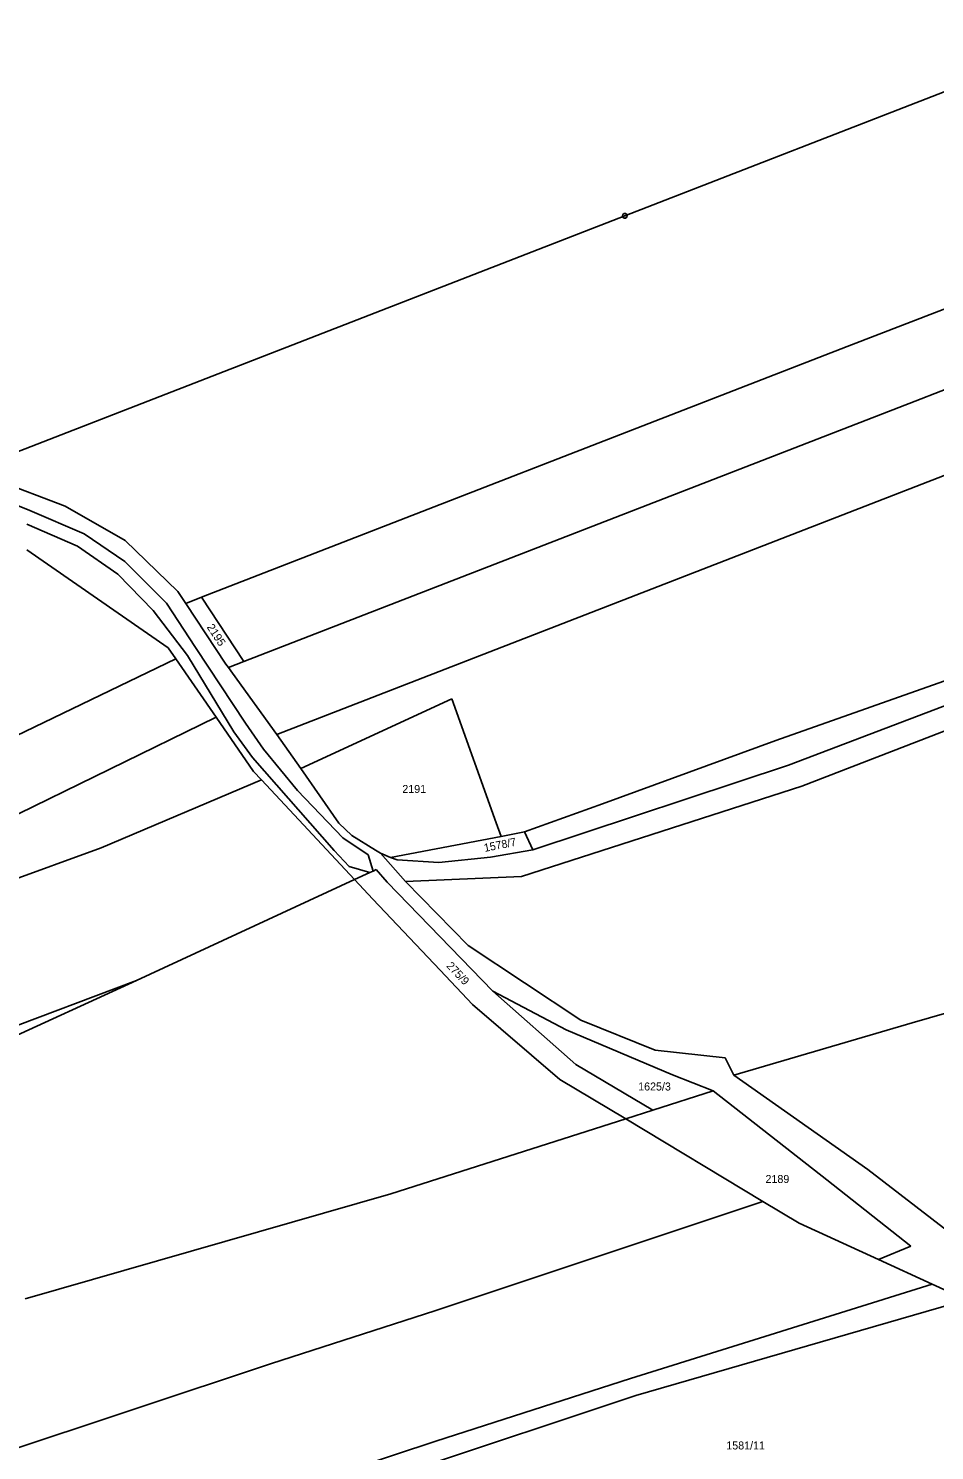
# Model space of a CAD drawing. Extents: x -609861 to -605046, y -1120287 to -1116307.
# Drawn here: x -606468.3 to -606275.7, y -1119399 to -1119096.9 of the extents above; entities that cross this region are included whole.
import ezdxf

# ---------------------------------------------------------------- set-up
doc = ezdxf.new("R2010")
doc.units = 0
for name, color, linetype in [('Vrstva 1', 7, 'Continuous'), ('Vrstva 2', 7, 'Continuous'), ('Vrstva 4', 7, 'Continuous'), ('Vrstva 8', 7, 'Continuous')]:
    doc.layers.add(name, color=color, linetype=linetype)

msp = doc.modelspace()

# ---------------------------------------------------------------- linework, layer by layer
at = {"layer": 'Vrstva 1'}
for p, q in [((-606341.5, -1119136.68), (-606202.37, -1119082.69)), ((-606153.64, -1119109.9), (-606294.24, -1119164.46)), ((-606133.83, -1119119.38), (-606279.8, -1119176.02)), ((-606480.62, -1119190.66), (-606341.5, -1119136.68)), ((-606294.24, -1119164.46), (-606431.49, -1119217.72)), ((-606279.8, -1119176.02), (-606422.48, -1119231.39)), ((-606415.44, -1119246.89), (-606264.06, -1119188.14)), ((-606480.41, -1119190.74), (-606460.49, -1119198.38)), ((-606460.49, -1119198.38), (-606447.68, -1119205.62)), ((-606438.54, -1119228.44), (-606468.58, -1119207.64)), ((-606447.68, -1119205.62), (-606436.52, -1119216.46)), ((-606179.24, -1119204.94), (-606306.71, -1119253.39)), ((-606303.89, -1119257.86), (-606179.6, -1119209.63)), ((-606436.52, -1119216.46), (-606434.83, -1119219.02)), ((-606434.83, -1119219.02), (-606431.49, -1119217.72)), ((-606434.83, -1119219.02), (-606426.34, -1119231.9)), ((-606431.49, -1119217.72), (-606422.48, -1119231.39)), ((-606436.92, -1119230.8), (-606438.54, -1119228.44)), ((-606253.2, -1119228.25), (-606309.4, -1119248.17)), ((-606436.92, -1119230.8), (-606480.21, -1119251.61)), ((-606428.38, -1119243.18), (-606436.92, -1119230.8)), ((-606426.34, -1119231.9), (-606425.78, -1119232.67)), ((-606422.48, -1119231.39), (-606425.78, -1119232.67)), ((-606425.78, -1119232.67), (-606424.92, -1119233.85)), ((-606424.92, -1119233.85), (-606415.44, -1119246.89)), ((-606378.25, -1119239.3), (-606410.4, -1119254.08)), ((-606368.85, -1119265.62), (-606378.25, -1119239.3)), ((-606473.56, -1119265.31), (-606428.38, -1119243.18)), ((-606420.44, -1119254.71), (-606428.38, -1119243.18)), ((-606415.44, -1119246.89), (-606410.4, -1119254.08)), ((-606309.4, -1119248.17), (-606346.23, -1119261.61)), ((-606418.76, -1119256.51), (-606420.44, -1119254.71)), ((-606410.4, -1119254.08), (-606402.32, -1119265.73)), ((-606306.71, -1119253.39), (-606361.05, -1119271.35)), ((-606452.8, -1119270.94), (-606418.76, -1119256.51)), ((-606398.96, -1119277.71), (-606418.76, -1119256.51)), ((-606363.49, -1119277.05), (-606303.89, -1119257.86)), ((-606346.23, -1119261.61), (-606362.86, -1119267.58)), ((-606402.32, -1119265.73), (-606399.5, -1119268.33)), ((-606399.5, -1119268.33), (-606394.47, -1119271.45)), ((-606367.81, -1119268.52), (-606368.85, -1119265.62)), ((-606362.86, -1119267.58), (-606367.81, -1119268.52)), ((-606361.05, -1119271.35), (-606362.86, -1119267.58)), ((-606452.8, -1119270.94), (-606473.41, -1119278.49)), ((-606391.28, -1119272.98), (-606367.81, -1119268.52)), ((-606361.05, -1119271.35), (-606370.03, -1119272.93)), ((-606394.47, -1119271.45), (-606393.45, -1119272.11)), ((-606393.45, -1119272.11), (-606388.12, -1119278.08)), ((-606393.45, -1119272.11), (-606391.28, -1119272.98)), ((-606389.92, -1119273.52), (-606391.28, -1119272.98)), ((-606381.04, -1119274.04), (-606389.92, -1119273.52)), ((-606370.03, -1119272.93), (-606381.04, -1119274.04)), ((-606395.72, -1119276.21), (-606398.96, -1119277.71)), ((-606395.03, -1119275.89), (-606395.72, -1119276.21)), ((-606394.34, -1119275.57), (-606395.03, -1119275.89)), ((-606392.02, -1119278.24), (-606394.34, -1119275.57)), ((-606388.12, -1119278.08), (-606363.49, -1119277.05)), ((-606445.29, -1119299.15), (-606398.96, -1119277.71)), ((-606395.07, -1119281.87), (-606398.96, -1119277.71)), ((-606369.59, -1119301.43), (-606392.02, -1119278.24)), ((-606388.12, -1119278.08), (-606374.81, -1119291.73)), ((-606380.77, -1119296.97), (-606395.07, -1119281.87)), ((-606374.81, -1119291.73), (-606350.87, -1119307.57)), ((-606373.86, -1119304.26), (-606380.77, -1119296.97)), ((-606445.29, -1119299.15), (-606488.64, -1119315.44)), ((-606487.36, -1119318.42), (-606445.29, -1119299.15)), ((-606369.59, -1119301.43), (-606351.9, -1119316.97)), ((-606353.99, -1119309.64), (-606369.59, -1119301.43)), ((-606355.29, -1119320.14), (-606373.86, -1119304.26)), ((-606280.45, -1119308.13), (-606259.76, -1119302.17)), ((-606350.87, -1119307.57), (-606335.07, -1119313.91)), ((-606331.34, -1119319.15), (-606353.99, -1119309.64)), ((-606318.32, -1119319.23), (-606280.45, -1119308.13)), ((-606335.07, -1119313.91), (-606320.21, -1119315.59)), ((-606320.21, -1119315.59), (-606318.32, -1119319.23)), ((-606351.9, -1119316.97), (-606335.52, -1119326.69)), ((-606322.7, -1119322.6), (-606331.34, -1119319.15)), ((-606318.32, -1119319.23), (-606289.85, -1119339.32)), ((-606341.31, -1119328.54), (-606355.29, -1119320.14)), ((-606335.52, -1119326.69), (-606322.7, -1119322.6)), ((-606298.56, -1119341.5), (-606322.7, -1119322.6)), ((-606391.26, -1119344.49), (-606341.31, -1119328.54)), ((-606335.52, -1119326.69), (-606341.31, -1119328.54)), ((-606312.18, -1119346.06), (-606341.31, -1119328.54)), ((-606289.85, -1119339.32), (-606272.85, -1119352.4)), ((-606280.71, -1119355.61), (-606298.56, -1119341.5)), ((-606391.26, -1119344.49), (-606469, -1119366.78)), ((-606381.86, -1119369.36), (-606312.18, -1119346.06)), ((-606304.47, -1119350.69), (-606312.18, -1119346.06)), ((-606287.59, -1119358.42), (-606304.47, -1119350.69)), ((-606287.59, -1119358.42), (-606280.71, -1119355.61)), ((-606276.15, -1119363.65), (-606287.59, -1119358.42)), ((-606340.27, -1119383.71), (-606276.15, -1119363.65)), ((-606268.84, -1119367), (-606276.15, -1119363.65)), ((-606268.84, -1119367), (-606339.17, -1119387.29)), ((-606416.63, -1119380.49), (-606381.86, -1119369.36)), ((-606496.05, -1119406.91), (-606416.63, -1119380.49)), ((-606381.67, -1119397), (-606340.27, -1119383.71)), ((-606339.17, -1119387.29), (-606386.86, -1119403.2)), ((-606446.81, -1119418.46), (-606381.67, -1119397))]:
    msp.add_line(p, q, dxfattribs=at)
at = {"layer": 'Vrstva 4'}
for p, q in [((-606486.33, -1119191.85), (-606467.97, -1119199.31)), ((-606467.97, -1119199.31), (-606456.4, -1119204.25)), ((-606457.86, -1119206.89), (-606468.6, -1119202.17)), ((-606456.4, -1119204.25), (-606447.79, -1119210.14)), ((-606449.27, -1119212.8), (-606457.86, -1119206.89)), ((-606447.79, -1119210.14), (-606438.91, -1119219)), ((-606441.76, -1119220.53), (-606449.27, -1119212.8)), ((-606438.91, -1119219), (-606432.76, -1119228.4)), ((-606434.46, -1119230.08), (-606441.76, -1119220.53)), ((-606432.76, -1119228.4), (-606422.14, -1119244.47)), ((-606424.64, -1119246.27), (-606434.46, -1119230.08)), ((-606420.68, -1119251.73), (-606424.64, -1119246.27)), ((-606422.14, -1119244.47), (-606418.33, -1119250.02)), ((-606418.33, -1119250.02), (-606411.06, -1119258.78)), ((-606403.26, -1119271.51), (-606420.68, -1119251.73)), ((-606411.06, -1119258.78), (-606401.41, -1119268.85)), ((-606401.41, -1119268.85), (-606396.04, -1119272.43)), ((-606400.07, -1119274.95), (-606403.26, -1119271.51)), ((-606396.04, -1119272.43), (-606395.03, -1119275.89)), ((-606395.72, -1119276.21), (-606400.07, -1119274.95))]:
    msp.add_line(p, q, dxfattribs=at)
at = {"layer": 'Vrstva 8'}
msp.add_line((-606341.62, -1119136.68), (-606341.38, -1119136.68), dxfattribs=at)
msp.add_lwpolyline([(-606341.35, -1119136.2), (-606341.1, -1119136.38), (-606341, -1119136.67), (-606341.1, -1119136.96), (-606341.35, -1119137.14), (-606341.66, -1119137.14), (-606341.91, -1119136.96), (-606342.01, -1119136.67), (-606341.91, -1119136.38), (-606341.66, -1119136.2)], close=True, dxfattribs=at)

# ---------------------------------------------------------------- texts
at = {"layer": 'Vrstva 2'}
for s, rotation, p in [('2195', 303.20926, (-606430.43, -1119224.059)), ('1578/7', 11.34456, (-606371.275, -1119271.823)), ('275/9', 313.52251, (-606379.547, -1119296.132))]:
    msp.add_text(s, height=1.7, rotation=rotation, dxfattribs=at).set_placement(p)
for s, p in [('2191', (-606388.803, -1119259.3)), ('1625/3', (-606338.667, -1119322.51)), ('2189', (-606311.603, -1119342.16)), ('1581/11', (-606319.937, -1119398.78))]:
    msp.add_text(s, height=1.7, dxfattribs=at).set_placement(p)

doc.saveas('drawing.dxf')
